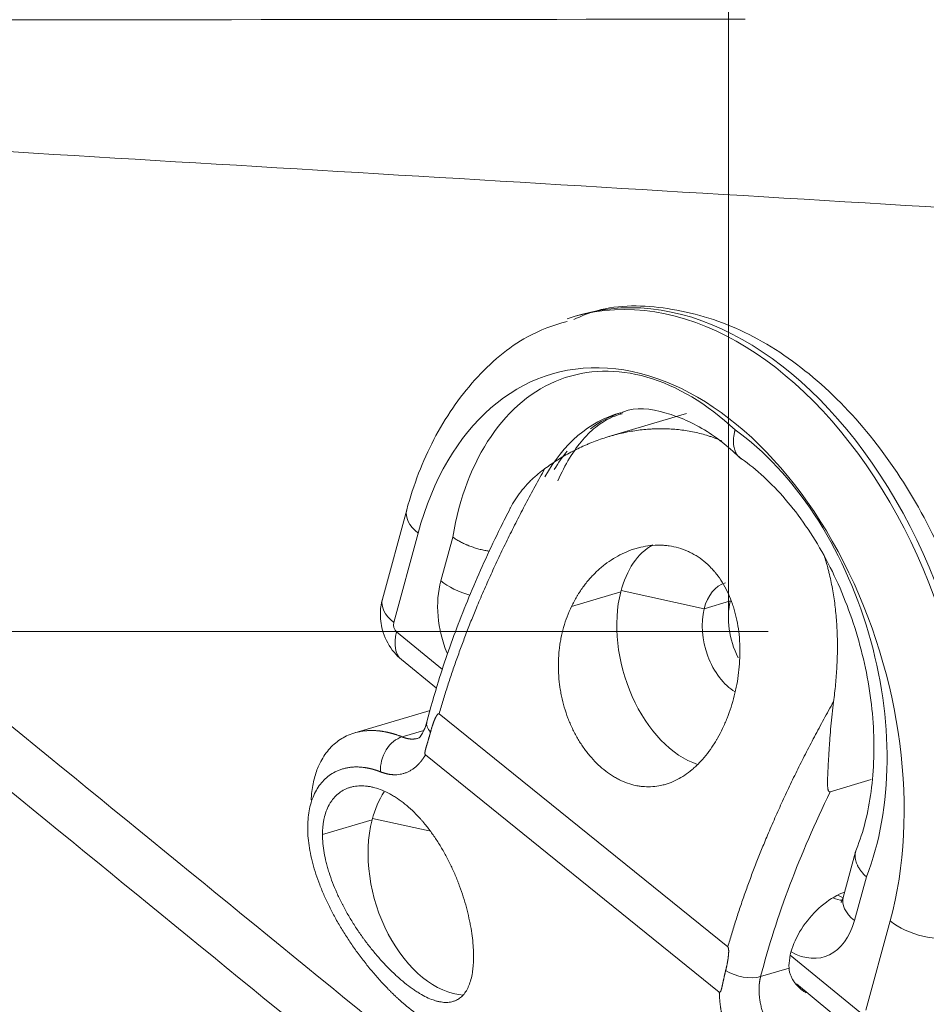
# Model space of a CAD drawing. Header units: millimetres. Extents: x 0 to 594, y 0 to 420.
# Tile 566 of 656: x 315.46 to 318.7, y 345.14 to 348.66. Entities that reach past the tile are written whole.
import ezdxf

# ---------------------------------------------------------------- set-up
doc = ezdxf.new("R2010")
doc.units = ezdxf.units.MM
doc.layers.add('1', color=7, linetype='Continuous', true_color=0xffffff)
doc.styles.add('Arial Unicode MS', font='txt')
doc.dimstyles.get("Standard").update_dxf_attribs({"dimtxt": 0.18, "dimasz": 0.18, "dimexe": 0.18, "dimexo": 0.0625, "dimgap": 0.09, "dimtad": 0, "dimtih": 1, "dimtoh": 1, "dimdec": 4, "dimzin": 0, "dimdsep": 46, "dimtxsty": 'Standard', "dimcen": 0.09, "dimadec": 0, "dimazin": 0, "dimtfac": 1, "dimtdec": 4, "dimtofl": 0, "dimtmove": 0, "dimatfit": 3, "dimfxl": 0, "dimtolj": 1, "dimtzin": 0, "dimarcsym": 0})

# ---------------------------------------------------------------- blocks, each defined once
blk = doc.blocks.new('_U2')
at = {"layer": '1', "color": 18, "lineweight": 13}
for p, q in [((142.3008, 334.4792), (142.3008, 394.7968)), ((368.28, 363.0393), (368.28, 394.7968)), ((142.3008, 392.7968), (235.4192, 392.7968)), ((368.28, 392.7968), (275.1617, 392.7968))]:
    blk.add_line(p, q, dxfattribs=at)
at = {"layer": '1', "color": 18}
for points in [[(142.3008, 392.7968), (145.8008, 393.7346), (145.8008, 391.8589)], [(368.28, 392.7968), (364.78, 391.8589), (364.78, 393.7346)]]:
    blk.add_solid(points, dxfattribs=at)
at = {"layer": '1', "color": 18, "linetype": 'Continuous', "lineweight": 13, "char_height": 2.5, "attachment_point": 7, "line_spacing_factor": 1.047437, "style": 'Arial Unicode MS'}
for s, insert in [('\\fArial Unicode MS|b0|i0;\\W1.0000; LIFT POINT SPAN', (244.1567, 390.9192)), ('\\fArial Unicode MS|b0|i0;\\W1.0000;4.5', (237.0517, 390.9192))]:
    blk.add_mtext(s, dxfattribs=dict(at, insert=insert))

msp = doc.modelspace()

# ---------------------------------------------------------------- linework, layer by layer
at = {"layer": '1', "color": 18, "linetype": 'Continuous', "lineweight": 13}
for p, q in [((317.9965, 346.5212), (317.9965, 386.1798)), ((318.139, 346.4717), (306.1345, 346.4717))]:
    msp.add_line(p, q, dxfattribs=at)
at = {"layer": '1', "color": 155, "linetype": 'Continuous', "lineweight": 18}
for p, q in [((317.4709, 347.6036), (317.4489, 347.5973)), ((317.8467, 347.2501), (317.5694, 347.1679)), ((316.8472, 346.9059), (316.7603, 346.5869)), ((316.8285, 346.3718), (316.9536, 346.2692)), ((316.9309, 346.1898), (316.6619, 346.1101)), ((317.9944, 345.3455), (316.9633, 346.1779)), ((316.9197, 346.1505), (316.9194, 346.1493)), ((316.9142, 346.0313), (317.9642, 345.1839)), ((318.3606, 345.8996), (318.5067, 345.9429)), ((318.4508, 345.6852), (318.4065, 345.5227)), ((318.2399, 345.2133), (318.4831, 345.0137))]:
    msp.add_line(p, q, dxfattribs=at)
at = {"layer": '1', "color": 155, "linetype": 'Continuous', "lineweight": 13}
for p, q in [((316.8879, 346.823), (316.8009, 346.5041)), ((316.9693, 346.6529), (317.0118, 346.809)), ((317.4361, 346.5613), (317.612, 346.6134)), ((317.6133, 346.6184), (317.91, 346.5532)), ((317.91, 346.5532), (318.0036, 346.581)), ((316.8113, 346.4703), (316.9746, 346.3363)), ((316.831, 346.0957), (316.9088, 346.1187)), ((316.5464, 345.7471), (316.7236, 345.7996)), ((316.7249, 345.8045), (316.927, 345.7602)), ((318.4897, 345.5959), (318.4471, 345.4398)), ((318.4876, 345.1195), (318.5746, 345.4385)), ((318.2175, 345.3161), (318.4659, 345.1121)), ((318.1118, 345.2399), (318.2132, 345.2699))]:
    msp.add_line(p, q, dxfattribs=at)
for centre, major_axis, ratio, start_param, end_param in [((317.8814, 346.1739), (0.4105, -1.4297), 0.647321, 0.817178, 3.141564), ((317.8594, 346.1676), (-0.4105, 1.4297), 0.647321, 3.958771, 6.283156), ((317.7312, 346.1308), (0.3622, -1.2615), 0.647321, 0.817178, 3.958771), ((317.7292, 346.3455), (-0.2981, 1.0382), 0.647321, 5.458159, 7.215727), ((317.8574, 346.3823), (0.2498, -0.87), 0.647321, 3.138135, 3.717421), ((317.8794, 346.3886), (-0.2498, 0.87), 0.647321, 0.032601, 0.238069), ((317.8282, 346.2642), (-0.2981, 1.0382), 0.647321, 3.843407, 5.600974), ((317.8794, 346.3886), (-0.2498, 0.87), 0.647321, 0.421484, 0.542526), ((317.0161, 346.8598), (0.1688, -0.046), 0.521571, 3.142074, 4.002895), ((317.162, 346.4947), (-0.0828, 0.2883), 0.647321, 0.817178, 1.73521), ((317.0975, 346.6897), (-0.1688, 0.046), 0.521571, 0.861302, 1.568872), ((316.9291, 346.5409), (-0.1688, 0.046), 0.521571, 0.000015, 0.861302), ((316.8169, 346.4909), (0.0069, -0.024), 0.647321, 3.958771, 5.529567), ((316.9395, 346.5071), (-0.111, -0.1353), 0.555822, 5.390619, 6.283175), ((317.0162, 346.1243), (0.0968, -0.025), 0.521708, 3.141133, 3.814292), ((316.8292, 346.0016), (0.0378, 0.0926), 0.707455, 0.499733, 2.177111), ((318.4046, 345.6412), (-0.0345, 0.1201), 0.647321, 2.517295, 2.743931), ((318.3826, 345.6349), (0.0345, -0.1201), 0.647321, 5.718676, 6.121242), ((318.5753, 345.4766), (-0.1688, 0.046), 0.521571, 0.000015, 0.861302), ((318.2544, 345.5981), (-0.0828, 0.2883), 0.647321, 2.557301, 3.958771), ((318.7028, 345.4753), (-0.1688, 0.046), 0.521571, 0.861302, 2.432098), ((318.0474, 345.2919), (0.0968, -0.025), 0.521708, 4.177287, 5.566586)]:
    msp.add_ellipse(centre, major_axis=major_axis, ratio=ratio, start_param=start_param, end_param=end_param, dxfattribs=at)
at = {"layer": '1', "color": 155, "linetype": 'Continuous', "lineweight": 18}
for centre, major_axis, ratio, start_param, end_param in [((317.8594, 346.1676), (-0.4105, 1.4297), 0.647321, 6.283156, 6.313983), ((317.8819, 346.3956), (-0.1189, 0.4015), 0.642788, 0.145207, 0.820502), ((318.0453, 346.444), (0.0596, -0.2014), 0.642788, 3.14155, 3.962095), ((317.8819, 346.3956), (-0.1189, 0.4015), 0.642788, 0.820502, 2.725191), ((318.0453, 346.444), (0.0596, -0.2014), 0.642788, 3.962095, 5.677012), ((318.139, 346.4717), (0.0596, -0.2014), 0.642788, 3.962095, 4.997839), ((316.9935, 345.5818), (-0.1189, 0.4015), 0.642788, 0.492402, 0.820502), ((316.9935, 345.5818), (-0.1189, 0.4015), 0.642788, 0.820502, 2.912656), ((318.3736, 345.3696), (0.1319, 0.1634), 0.560353, 0.726043, 2.58475)]:
    msp.add_ellipse(centre, major_axis=major_axis, ratio=ratio, start_param=start_param, end_param=end_param, dxfattribs=at)
for points, degree, knots in [([(314.4265, 348.6542), (315.5529, 348.6558), (316.7628, 348.6573), (317.9727, 348.6583), (318.0562, 348.6584)], 3, [0, 0, 0, 0, 0.930956, 1, 1, 1, 1]), ([(318.8936, 345.4356), (318.9079, 345.4883), (318.9409, 345.6424), (318.9587, 345.918), (318.9229, 346.2562), (318.8326, 346.5907), (318.6924, 346.9038), (318.5085, 347.1796), (318.2887, 347.4027), (318.0421, 347.5608), (317.7833, 347.6361), (317.576, 347.6401), (317.471, 347.5986), (317.4441, 347.5855)], 3, [0, 0, 0, 0, 0.054299, 0.155165, 0.256069, 0.356963, 0.458035, 0.559491, 0.661586, 0.764295, 0.866246, 0.965154, 1, 1, 1, 1]), ([(317.42, 347.5784), (317.3703, 347.566), (317.2493, 347.5204), (317.083, 347.3776), (316.937, 347.1659), (316.8719, 346.9967), (316.8472, 346.9059)], 3, [0, 0, 0, 0, 0.174402, 0.449382, 0.728037, 1, 1, 1, 1]), ([(317.6097, 347.2499), (317.6138, 347.2521), (317.6613, 347.2756), (317.7605, 347.2627), (317.911, 347.201), (318.0016, 347.1271), (318.0429, 347.0875)], 3, [0, 0, 0, 0, 0.037069, 0.422028, 0.741044, 1, 1, 1, 1]), ([(317.3876, 347.0094), (317.4001, 347.039), (317.4418, 347.1208), (317.5198, 347.2096), (317.5862, 347.242), (317.6173, 347.2493)], 3, [0, 0, 0, 0, 0.218166, 0.653133, 1, 1, 1, 1]), ([(317.9736, 347.1524), (317.9635, 347.1567), (317.9533, 347.1607), (317.9409, 347.1652), (317.9389, 347.1659), (317.9349, 347.1673), (317.9287, 347.1693), (317.9144, 347.1739), (317.902, 347.1773), (317.8772, 347.1835), (317.8604, 347.1869), (317.8266, 347.192), (317.7926, 347.1956), (317.758, 347.1962), (317.7362, 347.1957), (317.7318, 347.1955), (317.7231, 347.1951), (317.7187, 347.1948), (317.7055, 347.1939), (317.6968, 347.1932), (317.6707, 347.1903), (317.6533, 347.1876), (317.6188, 347.181), (317.5844, 347.1729), (317.5505, 347.1622), (317.5251, 347.1532), (317.5167, 347.15), (317.5042, 347.145), (317.5, 347.1432), (317.4916, 347.1397), (317.4874, 347.1379), (317.4667, 347.1287), (317.4503, 347.1207), (317.4182, 347.1036), (317.3865, 347.0852), (317.3559, 347.0645), (317.3409, 347.0535)], 3, [0, 0, 0, 0, 0.050727, 0.050727, 0.060615, 0.060615, 0.070503, 0.09028, 0.129833, 0.129833, 0.208939, 0.208939, 0.288045, 0.367151, 0.367151, 0.386928, 0.386928, 0.406704, 0.406704, 0.446257, 0.446257, 0.525363, 0.525363, 0.604469, 0.683576, 0.683576, 0.723129, 0.723129, 0.742905, 0.742905, 0.762682, 0.762682, 0.841788, 0.841788, 0.920894, 1, 1, 1, 1]), ([(318.0206, 347.1916), (318.0205, 347.1914), (318.0204, 347.1911), (318.0203, 347.1906), (318.0202, 347.1905), (318.0202, 347.1902), (318.02, 347.1894), (318.0195, 347.1875), (318.0185, 347.1834), (318.0177, 347.1799), (318.0164, 347.173), (318.0158, 347.1685), (318.0151, 347.1619), (318.0149, 347.1597), (318.0147, 347.1554), (318.0147, 347.1533), (318.0146, 347.147), (318.015, 347.139), (318.0163, 347.1315), (318.0176, 347.1261), (318.018, 347.1243), (318.0191, 347.1209), (318.0197, 347.1192), (318.0216, 347.1143), (318.0245, 347.1081), (318.03, 347.1001), (318.0345, 347.0955), (318.0376, 347.0929), (318.0382, 347.0924), (318.0395, 347.0914), (318.0403, 347.0908), (318.0412, 347.0902), (318.0414, 347.09)], 3, [0, 0, 0, 0, 0.006521, 0.006521, 0.009782, 0.009782, 0.013043, 0.026085, 0.05217, 0.104341, 0.104341, 0.208681, 0.208681, 0.260851, 0.260851, 0.313022, 0.313022, 0.417362, 0.521703, 0.521703, 0.573873, 0.573873, 0.626043, 0.626043, 0.730384, 0.834725, 0.939065, 0.939065, 0.96515, 0.96515, 0.991235, 1, 1, 1, 1]), ([(318.0334, 347.0955), (318.0605, 347.0773), (318.1396, 347.0155), (318.2686, 346.8703), (318.3954, 346.6465), (318.483, 346.3914), (318.523, 346.1286), (318.5118, 345.8802), (318.4752, 345.7446), (318.4494, 345.6828)], 3, [0, 0, 0, 0, 0.07732, 0.230816, 0.38493, 0.539522, 0.694222, 0.847947, 1, 1, 1, 1]), ([(317.217, 346.9118), (317.2185, 346.9148), (317.2201, 346.9177), (317.2271, 346.9305), (317.233, 346.9402), (317.2458, 346.9592), (317.2526, 346.9684), (317.2674, 346.9866), (317.2753, 346.9954), (317.2879, 347.0084), (317.2923, 347.0127), (317.2991, 347.0191), (317.3014, 347.0212), (317.306, 347.0254), (317.3083, 347.0274), (317.3203, 347.0377), (317.3303, 347.0457), (317.3409, 347.0535)], 3, [0, 0, 0, 0, 0.055824, 0.055824, 0.24466, 0.24466, 0.433495, 0.433495, 0.62233, 0.62233, 0.716747, 0.716747, 0.763956, 0.763956, 0.811165, 0.811165, 1, 1, 1, 1]), ([(317.2174, 346.9118), (317.2055, 346.889), (317.1751, 346.829), (317.1293, 346.7322), (317.0806, 346.6218), (317.0362, 346.5121), (316.9959, 346.4028), (316.9558, 346.2815), (316.9318, 346.1973), (316.9194, 346.1493)], 3, [0, 0, 0, 0, 0.089787, 0.235092, 0.378124, 0.521199, 0.664326, 0.807317, 1, 1, 1, 1]), ([(317.0118, 346.809), (317.0123, 346.8087), (317.0128, 346.8084), (317.0137, 346.8077), (317.0152, 346.8066), (317.0186, 346.8043), (317.0217, 346.8023), (317.0279, 346.7984), (317.0365, 346.7933), (317.0458, 346.7886), (317.053, 346.7852), (317.0555, 346.7841), (317.0592, 346.7824), (317.0605, 346.7819), (317.063, 346.7808), (317.0693, 346.7782), (317.081, 346.7738), (317.0917, 346.7703), (317.1026, 346.7671), (317.1081, 346.7656), (317.1193, 346.7629), (317.1249, 346.7617), (317.1347, 346.7598), (317.1388, 346.7591), (317.143, 346.7585)], 3, [0, 0, 0, 0, 0.014303, 0.014303, 0.028606, 0.057212, 0.114423, 0.114423, 0.228846, 0.343269, 0.343269, 0.400481, 0.400481, 0.429086, 0.429086, 0.457692, 0.572115, 0.686538, 0.686538, 0.800961, 0.800961, 0.915384, 0.915384, 1, 1, 1, 1]), ([(317.9759, 346.1256), (317.9817, 346.1378), (317.9871, 346.1502), (317.9972, 346.1756), (318.0064, 346.2014), (318.0141, 346.2281), (318.0193, 346.2485), (318.0209, 346.2553), (318.0232, 346.2657), (318.024, 346.2692), (318.0254, 346.2761), (318.026, 346.2796), (318.0293, 346.297), (318.0314, 346.311), (318.0348, 346.3389), (318.036, 346.3529), (318.0376, 346.3809), (318.0379, 346.395), (318.0377, 346.4126), (318.0376, 346.4161), (318.0374, 346.4214), (318.0374, 346.4231), (318.0372, 346.4267), (318.0368, 346.4354), (318.0363, 346.4441), (318.0345, 346.4648), (318.0328, 346.4784), (318.0285, 346.5053), (318.0258, 346.5185), (318.0209, 346.538), (318.0192, 346.5444), (318.0164, 346.554), (318.0154, 346.5572), (318.0134, 346.5635), (318.0123, 346.5667), (318.0069, 346.5824), (318.0021, 346.5945), (317.9915, 346.6178), (317.9857, 346.6291), (317.9731, 346.6506), (317.9662, 346.6609), (317.957, 346.6732), (317.9542, 346.6768), (317.9513, 346.6804), (317.9494, 346.6828), (317.9484, 346.684), (317.9435, 346.6898), (317.9394, 346.6943), (317.927, 346.7073), (317.9097, 346.7233), (317.8908, 346.7367), (317.8761, 346.7457), (317.8711, 346.7485), (317.8634, 346.7526), (317.8608, 346.7539), (317.8556, 346.7564), (317.853, 346.7576), (317.84, 346.7633), (317.8293, 346.7672), (317.8077, 346.7734), (317.7966, 346.7758), (317.7799, 346.7783), (317.7742, 346.7789), (317.7657, 346.7796), (317.7629, 346.7798), (317.7572, 346.7801), (317.7543, 346.7802), (317.7401, 346.7804), (317.7287, 346.7799), (317.706, 346.7775), (317.6947, 346.7756), (317.6778, 346.7716), (317.6721, 346.7702), (317.6637, 346.7677), (317.6609, 346.7668), (317.6553, 346.765), (317.6525, 346.7641), (317.6386, 346.7591), (317.6277, 346.7546), (317.6063, 346.7442), (317.5853, 346.7326), (317.5652, 346.7187), (317.553, 346.7092), (317.5505, 346.7073), (317.5457, 346.7034), (317.5385, 346.6974), (317.5315, 346.6911), (317.5178, 346.6782), (317.5003, 346.6601), (317.4843, 346.6401), (317.4729, 346.6244), (317.4692, 346.619), (317.4638, 346.6108), (317.462, 346.608), (317.4585, 346.6024), (317.4568, 346.5996), (317.4483, 346.5853), (317.4419, 346.5735), (317.4361, 346.5613)], 3, [0, 0, 0, 0, 0.03125, 0.03125, 0.0625, 0.09375, 0.09375, 0.109375, 0.109375, 0.117187, 0.117187, 0.125, 0.125, 0.15625, 0.15625, 0.1875, 0.1875, 0.21875, 0.21875, 0.226562, 0.226562, 0.230469, 0.230469, 0.234375, 0.25, 0.25, 0.28125, 0.28125, 0.3125, 0.3125, 0.328125, 0.328125, 0.335937, 0.335937, 0.34375, 0.34375, 0.375, 0.375, 0.40625, 0.40625, 0.4375, 0.4375, 0.445312, 0.449219, 0.449219, 0.453125, 0.453125, 0.46875, 0.46875, 0.5, 0.53125, 0.53125, 0.546875, 0.546875, 0.554687, 0.554687, 0.5625, 0.5625, 0.59375, 0.59375, 0.625, 0.625, 0.640625, 0.640625, 0.648437, 0.648437, 0.65625, 0.65625, 0.6875, 0.6875, 0.71875, 0.71875, 0.734375, 0.734375, 0.742187, 0.742187, 0.75, 0.75, 0.78125, 0.78125, 0.8125, 0.84375, 0.84375, 0.851562, 0.851562, 0.859375, 0.875, 0.875, 0.90625, 0.9375, 0.9375, 0.953125, 0.953125, 0.960938, 0.960938, 0.96875, 0.96875, 1, 1, 1, 1]), ([(318.3364, 346.7496), (318.3415, 346.7345), (318.3462, 346.7191), (318.3518, 346.6988), (318.353, 346.6941), (318.3554, 346.6847), (318.3566, 346.6799), (318.36, 346.6657), (318.3621, 346.6561), (318.368, 346.6273), (318.3714, 346.608), (318.3771, 346.5688), (318.3794, 346.5491), (318.383, 346.5092), (318.3843, 346.4891), (318.3855, 346.4587), (318.386, 346.4434), (318.3861, 346.428), (318.3861, 346.4177), (318.3861, 346.4125), (318.3859, 346.3867), (318.3852, 346.3661), (318.383, 346.3248), (318.3799, 346.2834), (318.375, 346.2419), (318.3721, 346.2211)], 3, [0, 0, 0, 0, 0.095151, 0.095151, 0.123427, 0.123427, 0.151704, 0.151704, 0.208257, 0.208257, 0.321363, 0.321363, 0.434469, 0.434469, 0.547575, 0.547575, 0.604128, 0.632405, 0.632405, 0.660681, 0.660681, 0.773788, 0.773788, 0.886894, 1, 1, 1, 1]), ([(316.7603, 346.5869), (316.7556, 346.5693), (316.7502, 346.53), (316.7607, 346.4627), (316.7911, 346.4072), (316.8189, 346.3798), (316.8285, 346.3718)], 3, [0, 0, 0, 0, 0.224671, 0.50419, 0.843841, 1, 1, 1, 1]), ([(317.4361, 346.5613), (317.4304, 346.5494), (317.4252, 346.5372), (317.4158, 346.5123), (317.4116, 346.4996), (317.4043, 346.4738), (317.4011, 346.4606), (317.3972, 346.4405), (317.396, 346.4338), (317.3944, 346.4235), (317.3939, 346.4201), (317.393, 346.4133), (317.3926, 346.4098), (317.3907, 346.3927), (317.3888, 346.3653), (317.389, 346.3377), (317.3904, 346.3101), (317.3916, 346.2962), (317.3936, 346.2806), (317.3939, 346.2789), (317.3943, 346.2754), (317.3951, 346.2702), (317.397, 346.2582), (317.3989, 346.248), (317.4032, 346.2278), (317.4065, 346.2145), (317.4142, 346.1884), (317.4185, 346.1755), (317.4257, 346.1566), (317.4282, 346.1503), (317.4335, 346.1378), (317.4363, 346.1317), (317.4449, 346.1137), (317.4571, 346.0905), (317.4708, 346.0689), (317.4817, 346.0533), (317.4854, 346.0482), (317.4911, 346.0408), (317.493, 346.0383), (317.4969, 346.0334), (317.4989, 346.031), (317.5089, 346.0191), (317.5171, 346.0102), (317.534, 345.9935), (317.5426, 345.9858), (317.5604, 345.9714), (317.5696, 345.9647), (317.5813, 345.9572), (317.5837, 345.9557), (317.5884, 345.9528), (317.5955, 345.9486), (317.6027, 345.9448), (317.6171, 345.9377), (317.6365, 345.9296), (317.6562, 345.9241), (317.6712, 345.921), (317.6762, 345.9201), (317.6837, 345.9191), (317.6862, 345.9188), (317.6913, 345.9183), (317.6938, 345.9181), (317.7063, 345.9172), (317.7162, 345.9173), (317.736, 345.9187), (317.7459, 345.9201), (317.7605, 345.9232), (317.7654, 345.9244), (317.7727, 345.9265), (317.7752, 345.9272), (317.78, 345.9288), (317.7825, 345.9296), (317.7946, 345.934), (317.8041, 345.9381), (317.8227, 345.9477), (317.8409, 345.9584), (317.8585, 345.9717), (317.8692, 345.9808), (317.8714, 345.9827), (317.8757, 345.9864), (317.8778, 345.9884), (317.8841, 345.9943), (317.8882, 345.9983), (317.9004, 346.0109), (317.9082, 346.0197), (317.9233, 346.0384), (317.9305, 346.0482), (317.941, 346.0637), (317.9444, 346.069), (317.9495, 346.0771), (317.9511, 346.0798), (317.9544, 346.0853), (317.9561, 346.0881), (317.9641, 346.1021), (317.9701, 346.1137), (317.9759, 346.1256)], 3, [0, 0, 0, 0, 0.03125, 0.03125, 0.0625, 0.0625, 0.09375, 0.09375, 0.109375, 0.109375, 0.117188, 0.117188, 0.125, 0.125, 0.15625, 0.1875, 0.1875, 0.21875, 0.21875, 0.222656, 0.222656, 0.226563, 0.234375, 0.25, 0.25, 0.28125, 0.28125, 0.3125, 0.3125, 0.328125, 0.328125, 0.34375, 0.34375, 0.375, 0.40625, 0.40625, 0.421875, 0.421875, 0.429688, 0.429688, 0.4375, 0.4375, 0.46875, 0.46875, 0.5, 0.5, 0.53125, 0.53125, 0.539063, 0.539063, 0.546875, 0.5625, 0.5625, 0.59375, 0.625, 0.625, 0.640625, 0.640625, 0.648437, 0.648437, 0.65625, 0.65625, 0.6875, 0.6875, 0.71875, 0.71875, 0.734375, 0.734375, 0.742187, 0.742187, 0.75, 0.75, 0.78125, 0.78125, 0.8125, 0.84375, 0.84375, 0.851562, 0.851562, 0.859375, 0.859375, 0.875, 0.875, 0.90625, 0.90625, 0.9375, 0.9375, 0.953125, 0.953125, 0.960937, 0.960937, 0.96875, 0.96875, 1, 1, 1, 1]), ([(318.3721, 346.2211), (318.37, 346.2064), (318.3683, 346.1918), (318.3652, 346.1627), (318.3638, 346.1482), (318.3614, 346.1194), (318.3603, 346.105), (318.3587, 346.0836), (318.3582, 346.0764), (318.3575, 346.0658), (318.3573, 346.0622), (318.3568, 346.0551), (318.3566, 346.0516), (318.3555, 346.034), (318.3546, 346.0202), (318.3535, 345.9998), (318.3531, 345.9931), (318.3524, 345.9797), (318.352, 345.9731), (318.3514, 345.9599), (318.3512, 345.9534), (318.3509, 345.9438), (318.3508, 345.9406), (318.3508, 345.9343), (318.3508, 345.9312), (318.3508, 345.9249), (318.3509, 345.9218), (318.3512, 345.9173), (318.3513, 345.9158), (318.3516, 345.9128), (318.3518, 345.9114), (318.3522, 345.9092), (318.3523, 345.9085), (318.3526, 345.9072), (318.3528, 345.9065), (318.3531, 345.9052), (318.3533, 345.9046), (318.3538, 345.9034), (318.3541, 345.9028), (318.3547, 345.9017), (318.3551, 345.9012), (318.3559, 345.9004), (318.3563, 345.9), (318.3574, 345.8995), (318.358, 345.8994), (318.3592, 345.8993), (318.3599, 345.8994), (318.3606, 345.8996)], 3, [0, 0, 0, 0, 0.125, 0.125, 0.25, 0.25, 0.375, 0.375, 0.4375, 0.4375, 0.46875, 0.46875, 0.5, 0.5, 0.625, 0.625, 0.6875, 0.6875, 0.75, 0.75, 0.8125, 0.8125, 0.84375, 0.84375, 0.875, 0.875, 0.90625, 0.90625, 0.921875, 0.921875, 0.9375, 0.9375, 0.945312, 0.945312, 0.953125, 0.953125, 0.960937, 0.960937, 0.96875, 0.96875, 0.976562, 0.976562, 0.984375, 0.984375, 0.992187, 0.992187, 1, 1, 1, 1]), ([(316.9633, 346.1779), (316.9607, 346.1799), (316.9565, 346.1747), (316.9543, 346.172), (316.9482, 346.1604), (316.9442, 346.1501), (316.9379, 346.1335), (316.9323, 346.1123)], 2, [0, 0, 0, 0.125, 0.125, 0.25, 0.5, 0.5, 1, 1, 1]), ([(316.9194, 346.1493), (316.9161, 346.1374), (316.9096, 346.1181), (316.8961, 346.0959), (316.889, 346.0898), (316.8852, 346.0902)], 3, [0, 0, 0, 0, 0.2864, 0.545846, 1, 1, 1, 1]), ([(316.5059, 345.8708), (316.5063, 345.8787), (316.5077, 345.896), (316.5114, 345.9218), (316.5171, 345.9478), (316.5244, 345.9718), (316.5342, 345.9963), (316.547, 346.0207), (316.5634, 346.0444), (316.5824, 346.0651), (316.6034, 346.0825), (316.6264, 346.0966), (316.6513, 346.1074), (316.6746, 346.1138), (316.6897, 346.1162), (316.6954, 346.1169)], 3, [0, 0, 0, 0, 0.057406, 0.128926, 0.199162, 0.268123, 0.33582, 0.423212, 0.510843, 0.598735, 0.686913, 0.771806, 0.858589, 0.947277, 1, 1, 1, 1]), ([(316.9323, 346.1123), (316.9281, 346.0962), (316.9209, 346.0726), (316.9184, 346.0642), (316.9179, 346.0628), (316.9162, 346.0572), (316.9134, 346.0466), (316.9128, 346.0424), (316.9114, 346.0336), (316.9142, 346.0313)], 2, [0, 0, 0, 0.5, 0.5, 0.625, 0.625, 0.75, 0.875, 0.875, 1, 1, 1]), ([(317.0861, 345.3114), (317.0862, 345.3217), (317.0858, 345.3322), (317.0845, 345.3539), (317.0835, 345.3651), (317.0808, 345.3879), (317.0791, 345.3997), (317.076, 345.4177), (317.0749, 345.4238), (317.0731, 345.4331), (317.0725, 345.4361), (317.0712, 345.4423), (317.0705, 345.4454), (317.0671, 345.461), (317.061, 345.4861), (317.0535, 345.5115), (317.0453, 345.5371), (317.0409, 345.55), (317.0355, 345.5646), (317.0349, 345.5662), (317.0336, 345.5695), (317.0318, 345.5743), (317.0274, 345.5856), (317.0235, 345.5952), (317.0153, 345.6143), (317.0096, 345.6268), (316.9976, 345.6517), (316.9913, 345.664), (316.9814, 345.6821), (316.978, 345.6882), (316.971, 345.7001), (316.9675, 345.706), (316.9567, 345.7234), (316.9419, 345.7458), (316.9263, 345.7668), (316.9141, 345.782), (316.9101, 345.787), (316.9038, 345.7943), (316.9017, 345.7967), (316.8975, 345.8015), (316.8954, 345.8039), (316.8848, 345.8155), (316.8762, 345.8243), (316.8587, 345.8408), (316.8499, 345.8486), (316.8321, 345.863), (316.8231, 345.8696), (316.8117, 345.8773), (316.8094, 345.8788), (316.8049, 345.8817), (316.798, 345.886), (316.7912, 345.8899), (316.7776, 345.8972), (316.7596, 345.9058), (316.7418, 345.9118), (316.7285, 345.9154), (316.7242, 345.9165), (316.7176, 345.9178), (316.7154, 345.9182), (316.7111, 345.9189), (316.7089, 345.9192), (316.6982, 345.9206), (316.6899, 345.9211), (316.6737, 345.9207), (316.6659, 345.9199), (316.6545, 345.9178), (316.6507, 345.9169), (316.6452, 345.9153), (316.6434, 345.9148), (316.6398, 345.9136), (316.638, 345.9129), (316.6291, 345.9095), (316.6224, 345.9062), (316.6097, 345.8985), (316.5978, 345.8896), (316.5875, 345.8785), (316.5815, 345.8708), (316.5804, 345.8692), (316.5781, 345.866), (316.577, 345.8644), (316.5737, 345.8594), (316.5717, 345.856), (316.5659, 345.8453), (316.5625, 345.8378), (316.5567, 345.8218), (316.5543, 345.8134), (316.5513, 345.8002), (316.5505, 345.7957), (316.5494, 345.7888), (316.549, 345.7864), (316.5484, 345.7817), (316.5481, 345.7793), (316.5469, 345.7673), (316.5464, 345.7574), (316.5464, 345.7471)], 3, [0, 0, 0, 0, 0.03125, 0.03125, 0.0625, 0.0625, 0.09375, 0.09375, 0.109375, 0.109375, 0.117187, 0.117187, 0.125, 0.125, 0.15625, 0.1875, 0.1875, 0.21875, 0.21875, 0.222656, 0.222656, 0.226562, 0.234375, 0.25, 0.25, 0.28125, 0.28125, 0.3125, 0.3125, 0.328125, 0.328125, 0.34375, 0.34375, 0.375, 0.40625, 0.40625, 0.421875, 0.421875, 0.429688, 0.429688, 0.4375, 0.4375, 0.46875, 0.46875, 0.5, 0.5, 0.53125, 0.53125, 0.539063, 0.539063, 0.546875, 0.5625, 0.5625, 0.59375, 0.625, 0.625, 0.640625, 0.640625, 0.648438, 0.648438, 0.65625, 0.65625, 0.6875, 0.6875, 0.71875, 0.71875, 0.734375, 0.734375, 0.742188, 0.742188, 0.75, 0.75, 0.78125, 0.78125, 0.8125, 0.84375, 0.84375, 0.851563, 0.851563, 0.859375, 0.859375, 0.875, 0.875, 0.90625, 0.90625, 0.9375, 0.9375, 0.953125, 0.953125, 0.960938, 0.960938, 0.96875, 0.96875, 1, 1, 1, 1]), ([(316.5464, 345.7471), (316.5464, 345.7367), (316.5469, 345.726), (316.5489, 345.7042), (316.5518, 345.682), (316.5567, 345.659), (316.561, 345.6415), (316.5626, 345.6355), (316.5651, 345.6266), (316.566, 345.6236), (316.5678, 345.6176), (316.5688, 345.6146), (316.5735, 345.5996), (316.5778, 345.5875), (316.5871, 345.5633), (316.5921, 345.5512), (316.603, 345.5268), (316.6088, 345.5146), (316.6166, 345.4992), (316.6182, 345.4961), (316.6206, 345.4915), (316.6214, 345.49), (316.6231, 345.4869), (316.6272, 345.4792), (316.6314, 345.4716), (316.6418, 345.4535), (316.6489, 345.4415), (316.6639, 345.4178), (316.6716, 345.4061), (316.6836, 345.3887), (316.6877, 345.383), (316.6939, 345.3744), (316.6971, 345.3701), (316.7002, 345.3658), (316.7024, 345.363), (316.7034, 345.3616), (316.7131, 345.3488), (316.7304, 345.3269), (316.7483, 345.3063), (316.7663, 345.2864), (316.7754, 345.2768), (316.787, 345.2652), (316.7904, 345.2618), (316.7939, 345.2584), (316.7963, 345.2561), (316.7974, 345.255), (316.8032, 345.2494), (316.8079, 345.2451), (316.8217, 345.2325), (316.84, 345.2168), (316.858, 345.2032), (316.8713, 345.1938), (316.8758, 345.1907), (316.8824, 345.1864), (316.8846, 345.185), (316.889, 345.1823), (316.8911, 345.1809), (316.9019, 345.1745), (316.9103, 345.17), (316.9265, 345.1621), (316.9344, 345.1588), (316.946, 345.1548), (316.9498, 345.1536), (316.9554, 345.152), (316.9573, 345.1516), (316.9609, 345.1507), (316.9627, 345.1503), (316.9717, 345.1485), (316.9786, 345.1477), (316.9917, 345.1473), (316.998, 345.1477), (317.0069, 345.1492), (317.0098, 345.1499), (317.0141, 345.1511), (317.0155, 345.1516), (317.0183, 345.1525), (317.0196, 345.1531), (317.0263, 345.1559), (317.0314, 345.1587), (317.0407, 345.1655), (317.0495, 345.1734), (317.0569, 345.1836), (317.0612, 345.1907), (317.062, 345.1922), (317.0637, 345.1952), (317.066, 345.1997), (317.0682, 345.2045), (317.0723, 345.2146), (317.0771, 345.2289), (317.0805, 345.2452), (317.0826, 345.2582), (317.0832, 345.2626), (317.084, 345.2695), (317.0843, 345.2718), (317.0847, 345.2765), (317.0849, 345.2789), (317.0858, 345.2909), (317.0861, 345.301), (317.0861, 345.3114)], 3, [0, 0, 0, 0, 0.03125, 0.03125, 0.0625, 0.09375, 0.09375, 0.109375, 0.109375, 0.117188, 0.117188, 0.125, 0.125, 0.15625, 0.15625, 0.1875, 0.1875, 0.21875, 0.21875, 0.226563, 0.226563, 0.230469, 0.230469, 0.234375, 0.25, 0.25, 0.28125, 0.28125, 0.3125, 0.3125, 0.328125, 0.328125, 0.335938, 0.339844, 0.339844, 0.34375, 0.34375, 0.375, 0.40625, 0.40625, 0.4375, 0.4375, 0.445313, 0.449219, 0.449219, 0.453125, 0.453125, 0.46875, 0.46875, 0.5, 0.53125, 0.53125, 0.546875, 0.546875, 0.554688, 0.554688, 0.5625, 0.5625, 0.59375, 0.59375, 0.625, 0.625, 0.640625, 0.640625, 0.648438, 0.648438, 0.65625, 0.65625, 0.6875, 0.6875, 0.71875, 0.71875, 0.734375, 0.734375, 0.742188, 0.742188, 0.75, 0.75, 0.78125, 0.78125, 0.8125, 0.84375, 0.84375, 0.851562, 0.851562, 0.859375, 0.875, 0.875, 0.90625, 0.9375, 0.9375, 0.953125, 0.953125, 0.960937, 0.960937, 0.96875, 0.96875, 1, 1, 1, 1]), ([(318.4897, 345.5959), (318.4893, 345.5963), (318.4888, 345.5968), (318.4879, 345.5976), (318.4866, 345.5988), (318.4836, 345.6018), (318.4811, 345.6043), (318.4763, 345.6094), (318.4705, 345.6162), (318.4655, 345.6232), (318.4622, 345.6285), (318.4611, 345.6302), (318.4596, 345.6329), (318.4591, 345.6338), (318.4582, 345.6355), (318.456, 345.6399), (318.4527, 345.6478), (318.4508, 345.6547), (318.4495, 345.6615), (318.4491, 345.6649), (318.4488, 345.6716), (318.449, 345.6748), (318.4498, 345.6812), (318.4509, 345.6859), (318.4525, 345.6905), (318.4532, 345.692)], 3, [0, 0, 0, 0, 0.013128, 0.013128, 0.026256, 0.052511, 0.105023, 0.105023, 0.210045, 0.315068, 0.315068, 0.367579, 0.367579, 0.393835, 0.393835, 0.420091, 0.525114, 0.630136, 0.630136, 0.735159, 0.735159, 0.840182, 0.840182, 0.945204, 1, 1, 1, 1]), ([(318.4065, 345.5227), (318.4038, 345.5153), (318.4007, 345.5063), (318.399, 345.5043), (318.399, 345.5043)], 3, [0, 0, 0, 0, 0.584588, 1, 1, 1, 1]), ([(317.9868, 345.2612), (317.9922, 345.2825), (317.9951, 345.3019), (317.9969, 345.3139), (317.9974, 345.3233), (317.9978, 345.3298), (317.9975, 345.3346), (317.997, 345.3434), (317.9944, 345.3455)], 2, [0, 0, 0, 0.5, 0.5, 0.75, 0.75, 0.875, 0.875, 1, 1, 1]), ([(317.9642, 345.1839), (317.967, 345.1816), (317.9698, 345.1892), (317.9712, 345.1927), (317.9739, 345.2035), (317.9751, 345.2094), (317.9755, 345.2109), (317.9774, 345.2198), (317.9827, 345.2449), (317.9868, 345.2612)], 2, [0, 0, 0, 0.125, 0.125, 0.25, 0.375, 0.375, 0.5, 0.5, 1, 1, 1]), ([(318.2132, 345.2699), (318.2135, 345.2659), (318.214, 345.2619), (318.2156, 345.2541), (318.2167, 345.2502), (318.2194, 345.2425), (318.221, 345.2388), (318.2238, 345.2332), (318.2248, 345.2313), (318.2264, 345.2286), (318.227, 345.2277), (318.2281, 345.2259), (318.2309, 345.2214), (318.2341, 345.2171), (318.2396, 345.2104), (318.2425, 345.2072), (318.2487, 345.201), (318.252, 345.198), (318.2562, 345.1944), (318.2571, 345.1937), (318.2589, 345.1923), (318.2598, 345.1916), (318.2624, 345.1896), (318.2643, 345.1883), (318.269, 345.185), (318.272, 345.1831), (318.275, 345.1813)], 3, [0, 0, 0, 0, 0.113782, 0.113782, 0.227564, 0.227564, 0.341345, 0.341345, 0.398236, 0.398236, 0.426682, 0.426682, 0.455127, 0.568909, 0.568909, 0.682691, 0.682691, 0.796473, 0.796473, 0.824918, 0.824918, 0.853364, 0.853364, 0.910255, 0.910255, 1, 1, 1, 1])]:
    msp.add_open_spline(points, degree=degree, knots=knots, dxfattribs=at)
at = {"layer": '1', "color": 155, "linetype": 'Continuous', "lineweight": 13}
for points, degree in [([(318.7747, 347.9848), (317.2291, 348.0774), (315.6835, 348.1698), (314.1379, 348.2619)], 3), ([(317.3409, 347.0535), (317.0826, 346.5951), (316.9633, 346.1779)], 2), ([(317.9944, 345.3455), (318.1137, 345.7627), (318.3721, 346.2211)], 2)]:
    msp.add_open_spline(points, degree=degree, dxfattribs=at)
for points, knots in [([(314.5566, 346.8505), (315.5374, 346.0505), (316.5181, 345.2503), (317.7415, 344.2518), (317.9842, 344.0538), (318.2268, 343.8557)], [0, 0, 0, 0, 0.801643, 0.801643, 1, 1, 1, 1]), ([(318.0205, 343.7884), (317.8593, 343.92), (317.6982, 344.0516), (316.5555, 344.9843), (315.574, 345.7854), (314.5922, 346.5865)], [0, 0, 0, 0, 0.141078, 0.141078, 1, 1, 1, 1]), ([(316.6954, 346.1169), (316.6995, 346.1173), (316.7045, 346.1178), (316.7105, 346.1181), (316.7133, 346.1183), (316.716, 346.1183), (316.7188, 346.1184), (316.7216, 346.1184), (316.7245, 346.1184), (316.7273, 346.1184), (316.7302, 346.1183), (316.7331, 346.1182), (316.736, 346.118), (316.7389, 346.1178), (316.7418, 346.1176), (316.7448, 346.1173), (316.7478, 346.1171), (316.7508, 346.1167), (316.7538, 346.1164), (316.7568, 346.116), (316.7599, 346.1155), (316.7629, 346.115), (316.766, 346.1145), (316.7691, 346.114), (316.7722, 346.1134), (316.7754, 346.1127), (316.7785, 346.1121), (316.7817, 346.1113), (316.7849, 346.1106), (316.7881, 346.1098), (316.7913, 346.109), (316.7945, 346.1081), (316.7978, 346.1072), (316.801, 346.1062), (316.8043, 346.1052), (316.8076, 346.1042), (316.8109, 346.1031), (316.8142, 346.102), (316.8175, 346.1008), (316.8209, 346.0996), (316.8242, 346.0983), (316.8276, 346.097), (316.8299, 346.0961), (316.831, 346.0957)], [0, 0, 0, 0, 0.097398, 0.118604, 0.13988, 0.161224, 0.182639, 0.204122, 0.225675, 0.247298, 0.26899, 0.290752, 0.312583, 0.334484, 0.356455, 0.378495, 0.400605, 0.422785, 0.445034, 0.467354, 0.489743, 0.512201, 0.53473, 0.557329, 0.579997, 0.602735, 0.625543, 0.648421, 0.671369, 0.694387, 0.717476, 0.740634, 0.763862, 0.78716, 0.810528, 0.833967, 0.857475, 0.881054, 0.904703, 0.928422, 0.952211, 0.97607, 1, 1, 1, 1]), ([(316.831, 346.0957), (316.8313, 346.0955), (316.832, 346.0952), (316.833, 346.0948), (316.8341, 346.0944), (316.8351, 346.094), (316.8362, 346.0936), (316.8372, 346.0932), (316.8383, 346.0929), (316.8393, 346.0925), (316.8404, 346.0922), (316.8415, 346.0918), (316.8426, 346.0915), (316.8437, 346.0912), (316.8448, 346.0909), (316.8459, 346.0906), (316.847, 346.0903), (316.8482, 346.09), (316.8493, 346.0898), (316.8504, 346.0895), (316.8516, 346.0893), (316.8527, 346.0891), (316.8539, 346.0889), (316.855, 346.0887), (316.8562, 346.0885), (316.8574, 346.0884), (316.8586, 346.0882), (316.8597, 346.0881), (316.8609, 346.088), (316.8621, 346.0879), (316.8633, 346.0879), (316.8645, 346.0878), (316.8657, 346.0878), (316.8669, 346.0878), (316.8682, 346.0878), (316.8694, 346.0878), (316.8714, 346.0879), (316.8745, 346.0882), (316.8788, 346.0887), (316.8825, 346.0895), (316.8848, 346.0901), (316.8856, 346.0903)], [0, 0, 0, 0, 0.017531, 0.035223, 0.053074, 0.071085, 0.089257, 0.107588, 0.12608, 0.144731, 0.163543, 0.182515, 0.201647, 0.220939, 0.240392, 0.260005, 0.279778, 0.299711, 0.319805, 0.340059, 0.360473, 0.381048, 0.401783, 0.422679, 0.443735, 0.464951, 0.486328, 0.507865, 0.529563, 0.551421, 0.573439, 0.595619, 0.617958, 0.640459, 0.66312, 0.685941, 0.708923, 0.77853, 0.860857, 0.955903, 1, 1, 1, 1]), ([(314.072, 346.0763), (314.3852, 345.8225), (314.6985, 345.5688), (315.3253, 345.0615), (315.6387, 344.8079), (316.3912, 344.1992), (316.8303, 343.8442), (317.2694, 343.4892)], [0, 0, 0, 0, 0.294064, 0.294064, 0.588127, 0.588127, 1, 1, 1, 1]), ([(316.9142, 346.0313), (316.914, 346.031), (316.9136, 346.0302), (316.9129, 346.029), (316.9122, 346.0279), (316.9115, 346.0267), (316.9107, 346.0256), (316.91, 346.0245), (316.9093, 346.0234), (316.9086, 346.0223), (316.9079, 346.0212), (316.9071, 346.0201), (316.9064, 346.0191), (316.9057, 346.018), (316.9049, 346.0169), (316.9042, 346.0159), (316.9034, 346.0149), (316.9026, 346.0138), (316.9019, 346.0128), (316.9011, 346.0118), (316.9003, 346.0108), (316.8996, 346.0098), (316.8988, 346.0088), (316.898, 346.0079), (316.8972, 346.0069), (316.8964, 346.0059), (316.8956, 346.005), (316.8948, 346.0041), (316.894, 346.0031), (316.8932, 346.0022), (316.8924, 346.0013), (316.8915, 346.0004), (316.8907, 345.9995), (316.8899, 345.9986), (316.889, 345.9978), (316.8882, 345.9969), (316.8873, 345.9961), (316.8865, 345.9952), (316.8856, 345.9944), (316.8848, 345.9935), (316.8839, 345.9927), (316.8804, 345.9895), (316.8741, 345.9842), (316.8648, 345.9776), (316.855, 345.9721), (316.8449, 345.9676), (316.8344, 345.9642), (316.8236, 345.9618), (316.8125, 345.9605), (316.8041, 345.9604), (316.7987, 345.9606), (316.7962, 345.9608), (316.7938, 345.961), (316.7913, 345.9612), (316.7889, 345.9615), (316.7864, 345.9619), (316.7839, 345.9623), (316.7815, 345.9627), (316.779, 345.9632), (316.7765, 345.9637), (316.774, 345.9643), (316.7715, 345.965), (316.769, 345.9656), (316.7665, 345.9664), (316.764, 345.9672), (316.7615, 345.968), (316.7589, 345.9689), (316.7564, 345.9698), (316.7547, 345.9705), (316.7539, 345.9708)], [0, 0, 0, 0, 0.006301, 0.012597, 0.018888, 0.025175, 0.031457, 0.037736, 0.04401, 0.050281, 0.056548, 0.062812, 0.069073, 0.075331, 0.081586, 0.087839, 0.094089, 0.100338, 0.106585, 0.11283, 0.119074, 0.125317, 0.131559, 0.1378, 0.14404, 0.15028, 0.15652, 0.162761, 0.169001, 0.175242, 0.181484, 0.187727, 0.193971, 0.200216, 0.206463, 0.212712, 0.218963, 0.225216, 0.231472, 0.23773, 0.243991, 0.250256, 0.313074, 0.37554, 0.437875, 0.500299, 0.563181, 0.625686, 0.688046, 0.750495, 0.763733, 0.776946, 0.790136, 0.803307, 0.81646, 0.829597, 0.842721, 0.855834, 0.868938, 0.882035, 0.895128, 0.90822, 0.921312, 0.934406, 0.947506, 0.960613, 0.973729, 0.986857, 1, 1, 1, 1]), ([(316.7539, 345.9708), (316.7534, 345.971), (316.7524, 345.9714), (316.7509, 345.9719), (316.7494, 345.9725), (316.7479, 345.9731), (316.7464, 345.9736), (316.7449, 345.9741), (316.7434, 345.9747), (316.742, 345.9752), (316.7405, 345.9757), (316.739, 345.9762), (316.7375, 345.9767), (316.736, 345.9771), (316.7345, 345.9776), (316.7331, 345.9781), (316.7316, 345.9785), (316.7301, 345.9789), (316.7286, 345.9794), (316.7272, 345.9798), (316.7257, 345.9802), (316.7242, 345.9806), (316.7228, 345.981), (316.7213, 345.9813), (316.7198, 345.9817), (316.7184, 345.9821), (316.7169, 345.9824), (316.7154, 345.9827), (316.714, 345.9831), (316.7125, 345.9834), (316.7111, 345.9837), (316.7096, 345.984), (316.7082, 345.9843), (316.7067, 345.9845), (316.7053, 345.9848), (316.7038, 345.9851), (316.7024, 345.9853), (316.7009, 345.9855), (316.6995, 345.9858), (316.698, 345.986), (316.6966, 345.9862), (316.6909, 345.987), (316.681, 345.988), (316.6671, 345.9884), (316.6535, 345.9879), (316.6402, 345.9863), (316.6274, 345.9838), (316.6151, 345.9804), (316.6032, 345.9761), (316.5879, 345.9691), (316.5701, 345.9581), (316.5512, 345.9416), (316.5346, 345.9219), (316.5208, 345.8994), (316.5096, 345.8741), (316.5013, 345.8465), (316.4959, 345.8167), (316.4933, 345.785), (316.4936, 345.7516), (316.4968, 345.7167), (316.5027, 345.6806), (316.5113, 345.6436), (316.5225, 345.6057), (316.5363, 345.5672), (316.5524, 345.5284), (316.5707, 345.4893), (316.5912, 345.4503), (316.6138, 345.4113), (316.638, 345.3731), (316.6595, 345.3417), (316.6774, 345.317), (316.6913, 345.2987), (316.7054, 345.2808), (316.7197, 345.2633), (316.7343, 345.2461), (316.749, 345.2295), (316.7637, 345.2133), (316.7746, 345.2019), (316.7816, 345.1947), (316.7847, 345.1916), (316.7877, 345.1886), (316.7908, 345.1855), (316.7938, 345.1825), (316.7968, 345.1796), (316.7999, 345.1766), (316.8029, 345.1737), (316.8059, 345.1708), (316.8089, 345.1679), (316.812, 345.1651), (316.815, 345.1623), (316.818, 345.1595), (316.821, 345.1567), (316.824, 345.154), (316.827, 345.1513), (316.83, 345.1486), (316.8331, 345.1459), (316.8361, 345.1433), (316.8381, 345.1416), (316.8391, 345.1407)], [0, 0, 0, 0, 0.001562, 0.003123, 0.004684, 0.006245, 0.007805, 0.009365, 0.010925, 0.012485, 0.014044, 0.015604, 0.017163, 0.018722, 0.020281, 0.02184, 0.023399, 0.024958, 0.026518, 0.028077, 0.029637, 0.031197, 0.032757, 0.034317, 0.035878, 0.037439, 0.039, 0.040562, 0.042124, 0.043687, 0.04525, 0.046814, 0.048378, 0.049943, 0.051509, 0.053076, 0.054643, 0.056211, 0.057779, 0.059349, 0.060919, 0.06249, 0.078107, 0.093724, 0.109375, 0.125094, 0.140644, 0.156203, 0.171803, 0.187478, 0.218713, 0.250139, 0.281212, 0.312481, 0.343735, 0.37518, 0.406271, 0.437525, 0.46882, 0.50023, 0.531368, 0.562553, 0.593916, 0.625244, 0.656428, 0.687489, 0.718929, 0.75016, 0.781367, 0.812307, 0.828097, 0.843783, 0.859397, 0.874971, 0.89062, 0.906172, 0.921666, 0.937138, 0.940302, 0.943463, 0.946619, 0.949772, 0.952922, 0.956068, 0.959212, 0.962354, 0.965494, 0.968632, 0.971769, 0.974905, 0.97804, 0.981175, 0.98431, 0.987446, 0.990582, 0.99372, 0.996859, 1, 1, 1, 1]), ([(316.418, 343.2077), (315.947, 343.5886), (315.476, 343.9696), (314.5343, 344.7319), (314.0636, 345.1131), (313.593, 345.4946)], [0, 0, 0, 0, 0.5, 0.5, 1, 1, 1, 1]), ([(318.1118, 345.2399), (318.1117, 345.2394), (318.1115, 345.2386), (318.1112, 345.2373), (318.1109, 345.236), (318.1106, 345.2347), (318.1103, 345.2334), (318.11, 345.232), (318.1097, 345.2307), (318.1095, 345.2294), (318.1092, 345.228), (318.109, 345.2267), (318.1087, 345.2253), (318.1085, 345.2239), (318.1083, 345.2226), (318.1081, 345.2212), (318.1079, 345.2198), (318.1077, 345.2184), (318.1075, 345.217), (318.1073, 345.2156), (318.1072, 345.2141), (318.107, 345.2127), (318.1069, 345.2113), (318.1068, 345.2098), (318.1067, 345.2084), (318.1065, 345.2069), (318.1064, 345.2055), (318.1064, 345.204), (318.1063, 345.2025), (318.1062, 345.201), (318.1062, 345.1995), (318.1061, 345.1981), (318.1061, 345.1966), (318.106, 345.195), (318.106, 345.1935), (318.106, 345.192), (318.106, 345.1905), (318.1061, 345.189), (318.1061, 345.1874), (318.1061, 345.1859), (318.1062, 345.1843), (318.1064, 345.1789), (318.1071, 345.1691), (318.109, 345.1544), (318.112, 345.1385), (318.1153, 345.1257), (318.1182, 345.116), (318.1204, 345.1092), (318.1233, 345.1009), (318.1268, 345.092), (318.1305, 345.0832), (318.1341, 345.0754), (318.1374, 345.0687), (318.1401, 345.0635), (318.1423, 345.0593), (318.1442, 345.0559), (318.1461, 345.0525), (318.148, 345.0492), (318.15, 345.046), (318.1519, 345.0429), (318.1538, 345.0398), (318.1558, 345.0369), (318.1577, 345.034), (318.1596, 345.0311), (318.1615, 345.0284), (318.1634, 345.0257), (318.1653, 345.0231), (318.1672, 345.0206), (318.1691, 345.0181), (318.1709, 345.0157), (318.1727, 345.0134), (318.174, 345.0119), (318.1746, 345.0111)], [0, 0, 0, 0, 0.006051, 0.012114, 0.018187, 0.024272, 0.030368, 0.036475, 0.042593, 0.048722, 0.054862, 0.061014, 0.067177, 0.073351, 0.079536, 0.085732, 0.09194, 0.098159, 0.104389, 0.110631, 0.116883, 0.123148, 0.129423, 0.13571, 0.142008, 0.148317, 0.154638, 0.16097, 0.167313, 0.173668, 0.180035, 0.186412, 0.192801, 0.199202, 0.205614, 0.212037, 0.218472, 0.224919, 0.231376, 0.237846, 0.244327, 0.250819, 0.306086, 0.366124, 0.430937, 0.500526, 0.522697, 0.550888, 0.585097, 0.625326, 0.66328, 0.696758, 0.72576, 0.750284, 0.765973, 0.781447, 0.796708, 0.811755, 0.826588, 0.841208, 0.855615, 0.869807, 0.883786, 0.897552, 0.911104, 0.924443, 0.937569, 0.950482, 0.963181, 0.975667, 0.98794, 1, 1, 1, 1]), ([(318.0603, 344.9162), (318.0599, 344.9167), (318.0592, 344.9176), (318.0582, 344.919), (318.0571, 344.9203), (318.0561, 344.9217), (318.055, 344.9231), (318.054, 344.9245), (318.053, 344.9259), (318.0519, 344.9273), (318.0509, 344.9287), (318.0499, 344.9301), (318.0489, 344.9315), (318.0478, 344.933), (318.0468, 344.9344), (318.0458, 344.9359), (318.0448, 344.9373), (318.0438, 344.9388), (318.0429, 344.9402), (318.0419, 344.9417), (318.0409, 344.9432), (318.0399, 344.9446), (318.0389, 344.9461), (318.038, 344.9476), (318.037, 344.9491), (318.036, 344.9506), (318.0351, 344.9521), (318.0341, 344.9536), (318.0332, 344.9552), (318.0322, 344.9567), (318.0313, 344.9582), (318.0304, 344.9598), (318.0295, 344.9613), (318.0285, 344.9629), (318.0276, 344.9644), (318.0267, 344.966), (318.0258, 344.9676), (318.0249, 344.9692), (318.024, 344.9707), (318.0231, 344.9723), (318.0222, 344.9739), (318.0187, 344.9803), (318.0127, 344.9916), (318.0048, 345.0083), (317.9975, 345.0252), (317.9909, 345.0425), (317.9849, 345.06), (317.9797, 345.0777), (317.9751, 345.0954), (317.9724, 345.1086), (317.9708, 345.1171), (317.9701, 345.1208), (317.9695, 345.1246), (317.9689, 345.1283), (317.9683, 345.132), (317.9678, 345.1358), (317.9673, 345.1395), (317.9669, 345.1432), (317.9664, 345.1469), (317.966, 345.1506), (317.9657, 345.1543), (317.9654, 345.1581), (317.9651, 345.1618), (317.9649, 345.1654), (317.9646, 345.1691), (317.9645, 345.1728), (317.9643, 345.1765), (317.9642, 345.1802), (317.9642, 345.1826), (317.9642, 345.1839)], [0, 0, 0, 0, 0.006244, 0.012485, 0.018723, 0.024957, 0.031189, 0.037419, 0.043646, 0.049871, 0.056095, 0.062317, 0.068537, 0.074757, 0.080976, 0.087195, 0.093413, 0.099631, 0.10585, 0.112069, 0.118289, 0.12451, 0.130731, 0.136955, 0.14318, 0.149407, 0.155636, 0.161868, 0.168103, 0.17434, 0.180581, 0.186825, 0.193072, 0.199324, 0.20558, 0.21184, 0.218105, 0.224374, 0.230649, 0.236929, 0.243215, 0.249506, 0.311949, 0.374307, 0.436814, 0.499702, 0.56212, 0.624453, 0.686921, 0.749746, 0.762929, 0.7761, 0.78926, 0.802412, 0.815556, 0.828697, 0.841834, 0.854971, 0.868109, 0.881251, 0.894398, 0.907552, 0.920715, 0.93389, 0.947077, 0.96028, 0.9735, 0.98674, 1, 1, 1, 1]), ([(316.8391, 345.1407), (316.882, 345.1061), (316.925, 345.0714), (317.1178, 344.9158), (317.2676, 344.7949), (317.4174, 344.674)], [0, 0, 0, 0, 0.222848, 0.222848, 1, 1, 1, 1])]:
    msp.add_open_spline(points, degree=3, knots=knots, dxfattribs=at)
at = {"layer": '1', "color": 155, "linetype": 'Continuous', "lineweight": 18}
msp.add_open_spline([(318.3606, 345.8996), (318.2518, 345.6763), (318.1677, 345.4562), (318.1118, 345.2399)], degree=3, dxfattribs=at)

# ---------------------------------------------------------------- dimensions: what is measured, and where the dimension line sits
at = {"layer": '1', "color": 18, "linetype": 'Continuous', "lineweight": 13}
dim = msp.add_linear_dim(base=(142.3008, 392.7968), p1=(368.28, 363.0393), p2=(142.3008, 334.4792), text=' <> \\fArial Unicode MS|b0|i0;\\C18;{\\H1.00x;\\fArial Unicode MS|b0|i0; LIFT POINT SPAN\\fArial Unicode MS|b0|i0;}\\C18;', dimstyle='Standard', override={"dimtxt": 2.5, "dimasz": 3.5, "dimexe": 2, "dimexo": 0, "dimgap": 1.5, "dimtih": 1, "dimtoh": 1, "dimdec": 1, "dimlfac": 0.02, "dimzin": 8, "dimdsep": 46, "dimlunit": 2, "dimtxsty": 'Arial Unicode MS', "dimsah": 1, "dimse1": 0, "dimse2": 0, "dimsd1": 0, "dimsd2": 0, "dimclrd": 18, "dimclre": 18, "dimclrt": 18, "dimtol": 0, "dimtm": -0.1, "dimtfac": 1.4, "dimtdec": 2, "dimtofl": 1, "dimtmove": 0, "dimtzin": 8, "dimlwd": 13, "dimlwe": 13}, dxfattribs=at)
dim.commit()
dim.dimension.update_dxf_attribs({"geometry": '_U2', "text_midpoint": (255.2904, 392.7968), "dimtype": 160})

doc.saveas('drawing.dxf')
